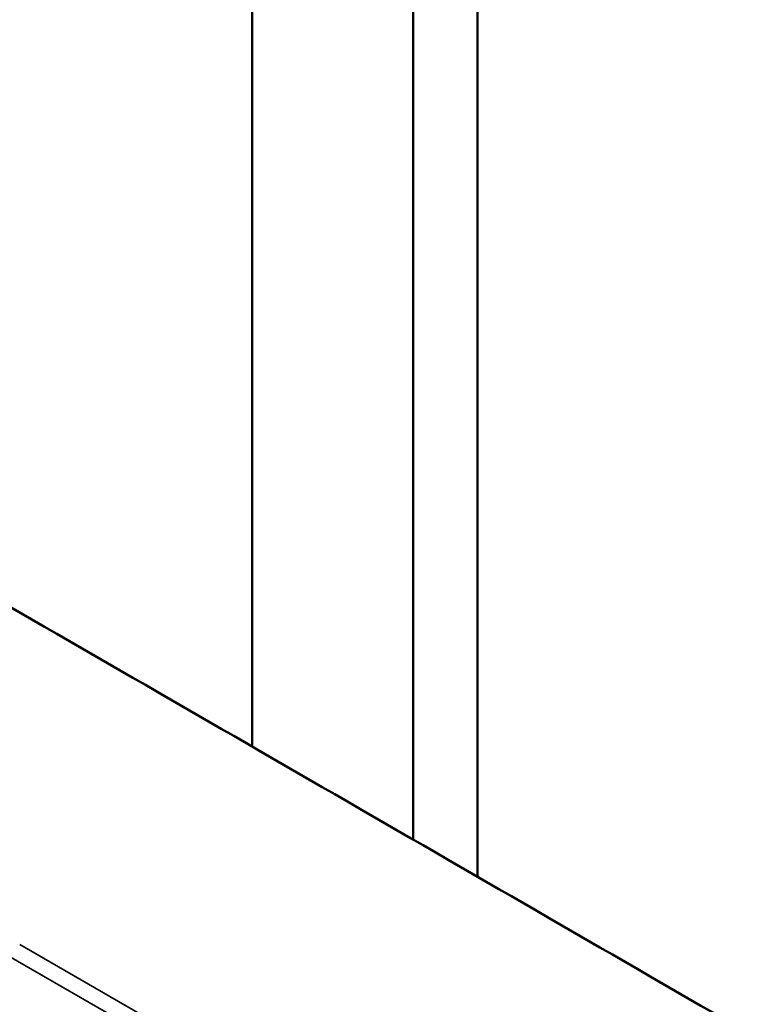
# Model space of a CAD drawing. Header units: millimetres. Extents: x 0 to 6049, y -120 to 1682.
# Tile 266 of 656: x 1960 to 1976, y 838 to 860. Entities that reach past the tile are written whole.
import ezdxf

# ---------------------------------------------------------------- set-up
doc = ezdxf.new("R2010")
doc.units = ezdxf.units.MM
doc.header["$LTSCALE"] = 2
doc.layers.add('Sichtbar (ISO)', color=7, linetype='Continuous', lineweight=50)
doc.layers.add('Sichtbar schmal (ISO)', color=7, linetype='Continuous', lineweight=35)

msp = doc.modelspace()

# ---------------------------------------------------------------- linework, layer by layer
at = {"layer": 'Sichtbar (ISO)'}
for p, q in [((1965.286, 844.116), (1965.286, 862.364)), ((1970.236, 861.139), (1970.236, 841.258)), ((1968.822, 860.323), (1968.822, 842.075))]:
    msp.add_line(p, q, dxfattribs=at)
msp.add_open_spline([(1976.246, 837.788), (1970.333, 841.203), (1964.419, 844.617), (1952.592, 851.445), (1946.678, 854.86), (1940.764, 858.274)], degree=3, knots=[0.000001, 0.000001, 0.000001, 0.000001, 2.508959, 2.508959, 5.017918, 5.017918, 5.017918, 5.017918], dxfattribs=at)
at = {"layer": 'Sichtbar schmal (ISO)'}
for p, q in [((1972.687, 832.554), (1960.182, 839.774)), ((1972.449, 832.298), (1959.944, 839.518))]:
    msp.add_line(p, q, dxfattribs=at)

doc.saveas('drawing.dxf')
